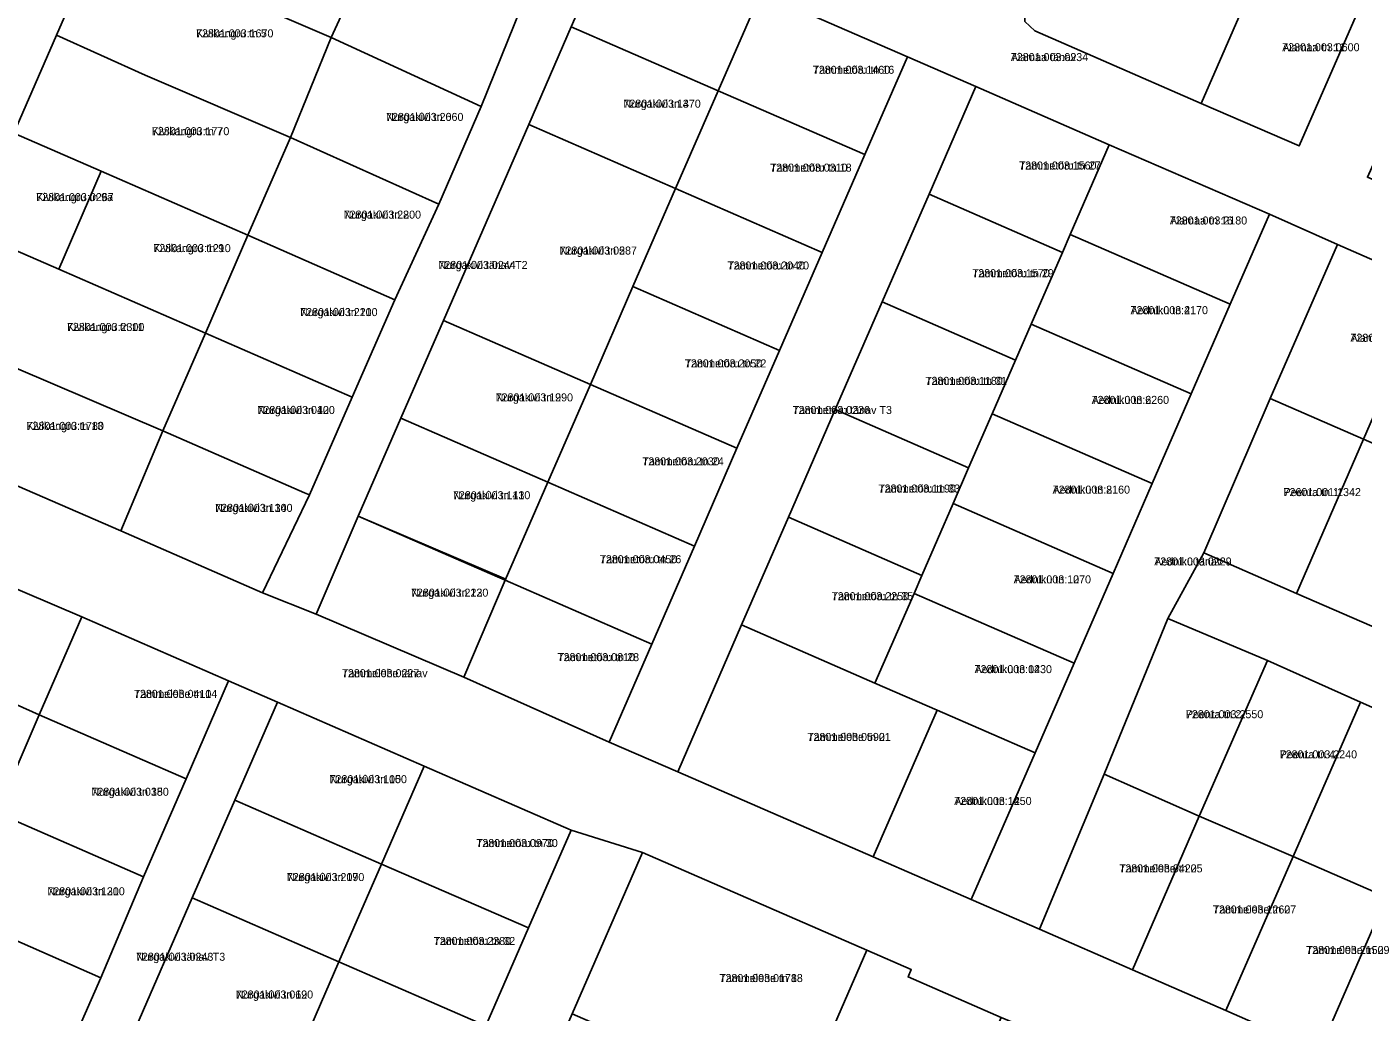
# Model space of a CAD drawing. Extents: x 504287 to 537970, y 6539941 to 6586214.
# Drawn here: x 530758.5 to 531009, y 6575207 to 6575391.6 of the extents above; entities that cross this region are included whole.
import ezdxf

# ---------------------------------------------------------------- set-up
doc = ezdxf.new("R2010")
doc.units = 0
for name, color, linetype in [('L_AADRESS', 7, 'Continuous'), ('PIIR', 7, 'Continuous'), ('TUNNUS', 7, 'Continuous')]:
    doc.layers.add(name, color=color, linetype=linetype)

msp = doc.modelspace()

# ---------------------------------------------------------------- linework, layer by layer
at = {"layer": 'PIIR'}
for points in [[(530782.96, 6575463.55), (530802.39, 6575455.09), (530787.97, 6575445.01), (530779.99, 6575426.68), (530772.01, 6575408.34), (530764.02, 6575390), (530756.04, 6575371.66), (530748.05, 6575353.32), (530740.07, 6575334.98), (530732.09, 6575316.64), (530721.08, 6575321.43), (530729.06, 6575339.77), (530737.05, 6575358.1), (530745.04, 6575376.45), (530753.02, 6575394.78), (530761, 6575413.12), (530768.98, 6575431.45), (530776.93, 6575449.8)], [(530772.01, 6575408.34), (530779.99, 6575426.68), (530796.57, 6575419.17), (530823.76, 6575407.48), (530815.53, 6575389.56), (530788.7, 6575401.1)], [(530966.86, 6575415.05), (530972.26, 6575412.72), (530990.59, 6575404.73), (530978.61, 6575377.23), (530960.27, 6575385.21), (530947.4, 6575390.81), (530945.54, 6575392.54), (530945.49, 6575395.25), (530952.16, 6575407.99), (530961.26, 6575417.51)], [(530858.87, 6575413.71), (530868.52, 6575409.89), (530860.51, 6575391.57), (530852.54, 6575373.24), (530844.57, 6575354.9), (530836.59, 6575336.56), (530828.6, 6575318.23), (530820.57, 6575299.91), (530812.72, 6575281.52), (530802.67, 6575285.54), (530811.46, 6575303.88), (530819.44, 6575322.22), (530827.43, 6575340.42), (530835.68, 6575358.32), (530843.63, 6575376.67), (530851.12, 6575395.21)], [(530868.52, 6575409.89), (530896.02, 6575397.92), (530888.03, 6575379.6), (530860.51, 6575391.57)], [(530788.7, 6575401.1), (530815.53, 6575389.56), (530807.89, 6575370.85), (530780.68, 6575382.49), (530764.02, 6575390), (530772.01, 6575408.34)], [(530823.76, 6575407.48), (530851.12, 6575395.21), (530843.63, 6575376.67), (530815.53, 6575389.56)], [(530990.59, 6575404.73), (531008.93, 6575396.75), (530996.95, 6575369.25), (530978.61, 6575377.23)], [(530896.02, 6575397.92), (530923.53, 6575385.95), (530915.53, 6575367.62), (530888.03, 6575379.6)], [(530860.51, 6575391.57), (530888.03, 6575379.6), (530880.05, 6575361.26), (530852.54, 6575373.24)], [(530756.04, 6575371.66), (530764.02, 6575390), (530780.68, 6575382.49), (530807.89, 6575370.85), (530799.92, 6575352.54), (530772.43, 6575364.52)], [(530815.53, 6575389.56), (530843.63, 6575376.67), (530835.68, 6575358.32), (530807.89, 6575370.85)], [(530923.53, 6575385.95), (530936.35, 6575380.37), (530927.57, 6575360.2), (530918.79, 6575340.03), (530910, 6575319.86), (530901.22, 6575299.69), (530892.44, 6575279.52), (530880.46, 6575252.02), (530867.64, 6575257.58), (530875.63, 6575275.92), (530883.61, 6575294.26), (530891.55, 6575312.62), (530899.52, 6575330.96), (530907.55, 6575349.28), (530915.53, 6575367.62)], [(530888.03, 6575379.6), (530915.53, 6575367.62), (530907.55, 6575349.28), (530880.05, 6575361.26)], [(530936.35, 6575380.37), (530961.35, 6575369.48), (530954.03, 6575352.67), (530952.57, 6575349.31), (530927.57, 6575360.2)], [(530756.04, 6575371.66), (530772.43, 6575364.52), (530764.44, 6575346.18), (530748.05, 6575353.32)], [(530852.54, 6575373.24), (530880.05, 6575361.26), (530872.07, 6575342.92), (530864.09, 6575324.58), (530836.59, 6575336.56), (530844.57, 6575354.9)], [(530807.89, 6575370.85), (530835.68, 6575358.32), (530827.43, 6575340.42), (530799.92, 6575352.54)], [(530961.35, 6575369.48), (530991.38, 6575356.45), (530983.99, 6575339.61), (530954.03, 6575352.67)], [(530772.43, 6575364.52), (530799.92, 6575352.54), (530791.94, 6575334.2), (530764.44, 6575346.18)], [(530880.05, 6575361.26), (530907.55, 6575349.28), (530899.52, 6575330.96), (530872.07, 6575342.92)], [(530927.57, 6575360.2), (530952.57, 6575349.31), (530946.71, 6575335.87), (530943.79, 6575329.14), (530918.79, 6575340.03)], [(530991.38, 6575356.45), (531004.12, 6575350.8), (530991.54, 6575321.92), (530979.05, 6575293.05), (530972.36, 6575280.71), (530960.4, 6575251.55), (530948.27, 6575222.56), (530935.46, 6575228.06), (530947.47, 6575255.56), (530954.77, 6575272.36), (530962.09, 6575289.17), (530969.4, 6575305.99), (530976.72, 6575322.8), (530983.99, 6575339.61)], [(530740.07, 6575334.98), (530748.05, 6575353.32), (530764.44, 6575346.18), (530791.94, 6575334.2), (530783.96, 6575315.86), (530756.48, 6575327.62)], [(530799.92, 6575352.54), (530827.43, 6575340.42), (530819.44, 6575322.22), (530791.94, 6575334.2)], [(530983.99, 6575339.61), (530976.72, 6575322.8), (530946.71, 6575335.87), (530952.57, 6575349.31), (530954.03, 6575352.67)], [(530991.54, 6575321.92), (531004.12, 6575350.8), (531021.58, 6575343.2), (531009, 6575314.32)], [(530872.07, 6575342.92), (530899.52, 6575330.96), (530891.55, 6575312.62), (530864.09, 6575324.58)], [(530918.79, 6575340.03), (530943.79, 6575329.14), (530939.4, 6575319.06), (530935, 6575308.97), (530910, 6575319.86)], [(530836.59, 6575336.56), (530864.09, 6575324.58), (530856.11, 6575306.24), (530828.6, 6575318.23)], [(530756.48, 6575327.62), (530783.96, 6575315.86), (530776.1, 6575297.14), (530748.53, 6575309.1), (530732.09, 6575316.64), (530740.07, 6575334.98)], [(530811.46, 6575303.88), (530810.54, 6575304.28), (530783.96, 6575315.86), (530791.94, 6575334.2), (530819.44, 6575322.22)], [(530943.79, 6575329.14), (530946.71, 6575335.87), (530976.72, 6575322.8), (530969.4, 6575305.99), (530939.4, 6575319.06)], [(530864.09, 6575324.58), (530891.55, 6575312.62), (530883.61, 6575294.26), (530856.11, 6575306.24)], [(531009, 6575314.32), (530996.42, 6575285.44), (530979.05, 6575293.05), (530991.54, 6575321.92)], [(530935, 6575308.97), (530932.08, 6575302.26), (530926.22, 6575288.8), (530901.22, 6575299.69), (530910, 6575319.86)], [(530935, 6575308.97), (530939.4, 6575319.06), (530969.4, 6575305.99), (530962.09, 6575289.17), (530932.08, 6575302.26)], [(530856.11, 6575306.24), (530848.13, 6575287.91), (530820.57, 6575299.91), (530828.6, 6575318.23)], [(530783.96, 6575315.86), (530810.54, 6575304.28), (530811.46, 6575303.88), (530802.67, 6575285.54), (530776.1, 6575297.14)], [(530996.42, 6575285.44), (531009, 6575314.32), (531026.46, 6575306.71), (531013.88, 6575277.83)], [(530856.11, 6575306.24), (530883.61, 6575294.26), (530875.63, 6575275.92), (530848.13, 6575287.91)], [(530926.22, 6575288.8), (530932.08, 6575302.26), (530962.09, 6575289.17), (530954.77, 6575272.36), (530924.76, 6575285.43)], [(530741.34, 6575292.71), (530768.79, 6575281.02), (530760.81, 6575262.68), (530733.59, 6575274.86), (530716.92, 6575281.8), (530724.9, 6575300.14)], [(530848.13, 6575287.91), (530840.37, 6575269.72), (530812.72, 6575281.52), (530820.57, 6575299.91), (530848.22, 6575288.12)], [(530901.22, 6575299.69), (530926.22, 6575288.8), (530924.76, 6575285.43), (530917.44, 6575268.63), (530892.44, 6575279.52)], [(530979.05, 6575293.05), (530996.42, 6575285.44), (531013.88, 6575277.83), (531031.43, 6575270.23), (531048.89, 6575262.62), (531060.82, 6575257.43), (531072.39, 6575252.39), (531073.01, 6575236.73), (531043.26, 6575249.72), (531025.88, 6575257.39), (531008.42, 6575265.03), (530991.04, 6575272.86), (530972.36, 6575280.71)], [(530848.13, 6575287.91), (530875.63, 6575275.92), (530867.64, 6575257.58), (530840.37, 6575269.72)], [(530954.77, 6575272.36), (530947.47, 6575255.56), (530929.11, 6575263.55), (530917.44, 6575268.63), (530924.76, 6575285.43)], [(530708.94, 6575263.46), (530716.92, 6575281.8), (530733.59, 6575274.86), (530760.81, 6575262.68), (530752.83, 6575244.34), (530725.38, 6575256)], [(530768.79, 6575281.02), (530796.29, 6575269.04), (530788.31, 6575250.7), (530760.81, 6575262.68)], [(530892.44, 6575279.52), (530917.44, 6575268.63), (530929.11, 6575263.55), (530917.13, 6575236.05), (530880.46, 6575252.02)], [(530972.36, 6575280.71), (530991.04, 6575272.86), (530978.19, 6575243.72), (530960.4, 6575251.55)], [(530991.04, 6575272.86), (531008.42, 6575265.03), (530995.83, 6575236.13), (530978.19, 6575243.72)], [(530796.29, 6575269.04), (530805.44, 6575265.04), (530797.46, 6575246.7), (530789.47, 6575228.37), (530778.29, 6575202.7), (530773.51, 6575191.69), (530761.54, 6575164.18), (530752.42, 6575168.2), (530772.33, 6575213.42), (530780.33, 6575232.36), (530788.31, 6575250.7)], [(530805.44, 6575265.04), (530832.95, 6575253.07), (530824.97, 6575234.73), (530797.46, 6575246.7)], [(531008.42, 6575265.03), (531025.88, 6575257.39), (531013.32, 6575228.5), (530995.83, 6575236.13)], [(530760.81, 6575262.68), (530788.31, 6575250.7), (530780.33, 6575232.36), (530752.83, 6575244.34)], [(530929.11, 6575263.55), (530947.47, 6575255.56), (530935.46, 6575228.06), (530917.13, 6575236.05)], [(530832.95, 6575253.07), (530860.47, 6575241.09), (530852.48, 6575222.75), (530824.97, 6575234.73)], [(530948.27, 6575222.56), (530960.4, 6575251.55), (530978.19, 6575243.72), (530965.73, 6575214.94)], [(530797.46, 6575246.7), (530824.97, 6575234.73), (530816.98, 6575216.39), (530789.47, 6575228.37)], [(530780.33, 6575232.36), (530772.33, 6575213.42), (530744.35, 6575225.72), (530752.83, 6575244.34)], [(530965.73, 6575214.94), (530978.19, 6575243.72), (530995.83, 6575236.13), (530983.21, 6575207.27)], [(530873.86, 6575236.9), (530915.92, 6575218.6), (530902.74, 6575188.34), (530894.2, 6575192.07), (530860.68, 6575206.66)], [(530983.21, 6575207.27), (530995.83, 6575236.13), (531013.32, 6575228.5), (531000.7, 6575199.63)], [(530824.97, 6575234.73), (530852.48, 6575222.75), (530844.49, 6575204.41), (530816.98, 6575216.39)], [(530778.29, 6575202.7), (530789.47, 6575228.37), (530816.98, 6575216.39), (530805.8, 6575190.72), (530796.63, 6575194.71)], [(531000.7, 6575199.63), (531013.32, 6575228.5), (531030.76, 6575220.94), (531018.13, 6575192.03)], [(530690.98, 6575222.2), (530728.55, 6575205.83), (530734.06, 6575219.25), (530740.48, 6575216.46), (530743.53, 6575223.87), (530744.35, 6575225.72), (530772.33, 6575213.42), (530752.42, 6575168.2), (530681, 6575199.28)], [(530915.92, 6575218.6), (530924.25, 6575214.97), (530923.65, 6575213.59), (530941.11, 6575205.98), (530928.54, 6575177.1), (530911.07, 6575184.71), (530902.74, 6575188.34)], [(530844.49, 6575204.41), (530833.3, 6575178.74), (530814.97, 6575186.73), (530805.8, 6575190.72), (530816.98, 6575216.39)]]:
    msp.add_lwpolyline(points, close=True, dxfattribs=at)
for points in [[(531041.2, 6575397.27), (531034, 6575385.61), (531022.05, 6575390.75), (531009.73, 6575363.4), (531028.12, 6575355.65), (531060.81, 6575340.75), (531091.05, 6575326.97), (531085.94, 6575315.2), (531074.07, 6575320.37), (531057.52, 6575327.58), (531039.13, 6575335.58), (531021.58, 6575343.2), (531004.12, 6575350.8), (530991.38, 6575356.45), (530961.35, 6575369.48), (530936.35, 6575380.37), (530923.53, 6575385.95), (530896.02, 6575397.92)], [(530945.54, 6575392.54), (530947.4, 6575390.81), (530960.27, 6575385.21), (530978.61, 6575377.23), (530996.95, 6575369.25), (531008.93, 6575396.75)], [(530748.53, 6575309.1), (530776.1, 6575297.14), (530802.67, 6575285.54), (530812.72, 6575281.52), (530840.37, 6575269.72), (530867.64, 6575257.58), (530880.46, 6575252.02), (530917.13, 6575236.05), (530935.46, 6575228.06), (530948.27, 6575222.56), (530965.73, 6575214.94), (530983.21, 6575207.27), (531000.7, 6575199.63), (531018.13, 6575192.03)], [(531011.66, 6575177.11), (530994.19, 6575184.71), (530993.52, 6575183.16), (530976.05, 6575190.77), (530959.22, 6575198.45), (530941.11, 6575205.98), (530923.65, 6575213.59), (530924.25, 6575214.97), (530915.92, 6575218.6), (530873.86, 6575236.9), (530860.47, 6575241.09), (530832.95, 6575253.07), (530805.44, 6575265.04), (530796.29, 6575269.04), (530768.79, 6575281.02), (530741.34, 6575292.71)], [(530752.42, 6575168.2), (530761.54, 6575164.18), (530779.87, 6575156.19), (530798.21, 6575148.21), (530816.55, 6575140.23), (530833.3, 6575178.74), (530844.49, 6575204.41), (530852.48, 6575222.75), (530860.47, 6575241.09), (530873.86, 6575236.9), (530860.68, 6575206.66), (530843.32, 6575166.8), (530839.49, 6575158.02), (530824.54, 6575123.69), (530815.17, 6575127.74), (530757.66, 6575152.88)]]:
    msp.add_lwpolyline(points, dxfattribs=at)

# ---------------------------------------------------------------- texts
at = {"layer": 'L_AADRESS'}
for s, p in [('Kivikangru tn 5', (530790.18, 6575389.6)), ('Aiamaa tänav', (530942.9, 6575385.15)), ('Aiamaa tn 11', (530993.77, 6575386.99)), ('Tammetõru tn 16', (530905.78, 6575382.77)), ('Nurgakivi tn 3', (530870.28, 6575376.42)), ('Nurgakivi tn 6', (530825.8, 6575373.94)), ('Kivikangru tn 7', (530781.92, 6575371.27)), ('Tammetõru tn 27', (530944.46, 6575364.84)), ('Tammetõru tn 18', (530897.79, 6575364.44)), ('Kivikangru tn 9a', (530760.24, 6575358.92)), ('Nurgakivi tn 8', (530817.85, 6575355.64)), ('Aiamaa tn 16', (530972.7, 6575354.54)), ('Kivikangru tn 9', (530782.18, 6575349.36)), ('Nurgakivi tn 5', (530858.32, 6575348.91)), ('Nurgakivi tänav T2', (530835.6, 6575346.21)), ('Tammetõru tn 20', (530889.81, 6575346.11)), ('Tammetõru tn 29', (530935.68, 6575344.67)), ('Nurgakivi tn 10', (530809.71, 6575337.38)), ('Aedniku tn 4', (530965.35, 6575337.74)), ('Kivikangru tn 11', (530765.99, 6575334.59)), ('Aiamaa tn 18', (531006.56, 6575332.56)), ('Tammetõru tn 22', (530881.81, 6575327.77)), ('Tammetõru tn 31', (530926.9, 6575324.5)), ('Nurgakivi tn 9', (530846.34, 6575321.4)), ('Aedniku tn 6', (530958.06, 6575320.93)), ('Nurgakivi tn 12', (530801.7, 6575319.04)), ('Tammetõru tänav T3', (530902, 6575319.04)), ('Kivikangru tn 13', (530758.42, 6575316.06)), ('Tammetõru tn 24', (530873.83, 6575309.42)), ('Nurgakivi tn 11', (530838.34, 6575303.07)), ('Tammetõru tn 33', (530918.11, 6575304.33)), ('Aedniku tn 8', (530950.74, 6575304.12)), ('Peenra tn 1', (530994.02, 6575303.66)), ('Nurgakivi tn 14', (530793.77, 6575300.7)), ('Tammetõru tn 26', (530865.87, 6575291.08)), ('Aedniku tänav', (530969.79, 6575290.66)), ('Aedniku tn 10', (530943.43, 6575287.31)), ('Nurgakivi tn 13', (530830.47, 6575284.82)), ('Tammetõru tn 35', (530909.33, 6575284.16)), ('Tammetõru tn 28', (530857.95, 6575272.74)), ('Tammelehe tänav', (530817.53, 6575269.73)), ('Aedniku tn 12', (530936.11, 6575270.49)), ('Tammelehe tn 14', (530778.55, 6575265.86)), ('Peenra tn 2', (530975.72, 6575262.05)), ('Tammelehe tn 21', (530904.79, 6575257.79)), ('Peenra tn 4', (530993.3, 6575254.53)), ('Nurgakivi tn 15', (530815.21, 6575249.88)), ('Nurgakivi tn 18', (530770.57, 6575247.52)), ('Aedniku tn 14', (530932.3, 6575245.8)), ('Tammetõru tn 30', (530842.72, 6575237.91)), ('Tammelehe tn 25', (530963.23, 6575233.17)), ('Nurgakivi tn 17', (530807.22, 6575231.54)), ('Nurgakivi tn 20', (530762.32, 6575228.88)), ('Tammelehe tn 27', (530980.78, 6575225.47)), ('Tammetõru tn 32', (530834.73, 6575219.57)), ('Tammelehe tn 29', (530998.27, 6575217.88)), ('Nurgakivi tänav T3', (530778.93, 6575216.61)), ('Tammelehe tn 18', (530888.3, 6575212.62)), ('Nurgakivi tn 19', (530797.63, 6575209.54))]:
    msp.add_text(s, height=1.5, dxfattribs=at).set_placement(p)
at = {"layer": 'TUNNUS'}
for s, p in [('72801:003:1670', (530790.18, 6575389.6)), ('72801:003:0234', (530942.9, 6575385.15)), ('72801:003:0600', (530993.77, 6575386.99)), ('72801:003:1460', (530905.78, 6575382.77)), ('72801:003:1470', (530870.28, 6575376.42)), ('72801:003:2060', (530825.8, 6575373.94)), ('72801:003:1770', (530781.92, 6575371.27)), ('72801:003:1560', (530944.46, 6575364.84)), ('72801:003:0310', (530897.79, 6575364.44)), ('72801:003:0267', (530760.24, 6575358.92)), ('72801:003:2200', (530817.85, 6575355.64)), ('72801:003:2180', (530972.7, 6575354.54)), ('72801:003:1210', (530782.18, 6575349.36)), ('72801:003:0287', (530858.32, 6575348.91)), ('72801:003:0244', (530835.6, 6575346.21)), ('72801:003:2040', (530889.81, 6575346.11)), ('72801:003:1570', (530935.68, 6575344.67)), ('72801:003:2210', (530809.71, 6575337.38)), ('72801:003:2170', (530965.35, 6575337.74)), ('72801:003:2300', (530765.99, 6575334.59)), ('72801:003:0480', (531006.56, 6575332.56)), ('72801:003:2050', (530881.81, 6575327.77)), ('72801:003:1180', (530926.9, 6575324.5)), ('72801:003:1290', (530846.34, 6575321.4)), ('72801:003:2260', (530958.06, 6575320.93)), ('72801:003:0400', (530801.7, 6575319.04)), ('72801:003:0236', (530902, 6575319.04)), ('72801:003:1780', (530758.42, 6575316.06)), ('72801:003:2030', (530873.83, 6575309.42)), ('72801:003:1430', (530838.34, 6575303.07)), ('72801:003:1190', (530918.11, 6575304.33)), ('72801:003:2160', (530950.74, 6575304.12)), ('72601:001:1342', (530994.02, 6575303.66)), ('72801:003:1300', (530793.77, 6575300.7)), ('72801:003:0450', (530865.87, 6575291.08)), ('72801:003:0229', (530969.79, 6575290.66)), ('72801:003:1270', (530943.43, 6575287.31)), ('72801:003:2220', (530830.47, 6575284.82)), ('72801:003:2250', (530909.33, 6575284.16)), ('72801:003:0810', (530857.95, 6575272.74)), ('72801:003:0227', (530817.53, 6575269.73)), ('72801:003:0430', (530936.11, 6575270.49)), ('72801:003:0410', (530778.55, 6575265.86)), ('72801:003:2550', (530975.72, 6575262.05)), ('72801:003:0590', (530904.79, 6575257.79)), ('72801:003:2240', (530993.3, 6575254.53)), ('72801:003:1000', (530815.21, 6575249.88)), ('72801:003:0350', (530770.57, 6575247.52)), ('72801:003:1250', (530932.3, 6575245.8)), ('72801:003:0970', (530842.72, 6575237.91)), ('72801:003:0420', (530963.23, 6575233.17)), ('72801:003:2090', (530807.22, 6575231.54)), ('72801:003:1310', (530762.32, 6575228.88)), ('72801:003:1260', (530980.78, 6575225.47)), ('72801:003:2380', (530834.73, 6575219.57)), ('72801:003:2150', (530998.27, 6575217.88)), ('72801:003:0243', (530778.93, 6575216.61)), ('72801:003:0178', (530888.3, 6575212.62)), ('72801:003:0620', (530797.63, 6575209.54))]:
    msp.add_text(s, height=1.5, dxfattribs=at).set_placement(p)

doc.saveas('drawing.dxf')
